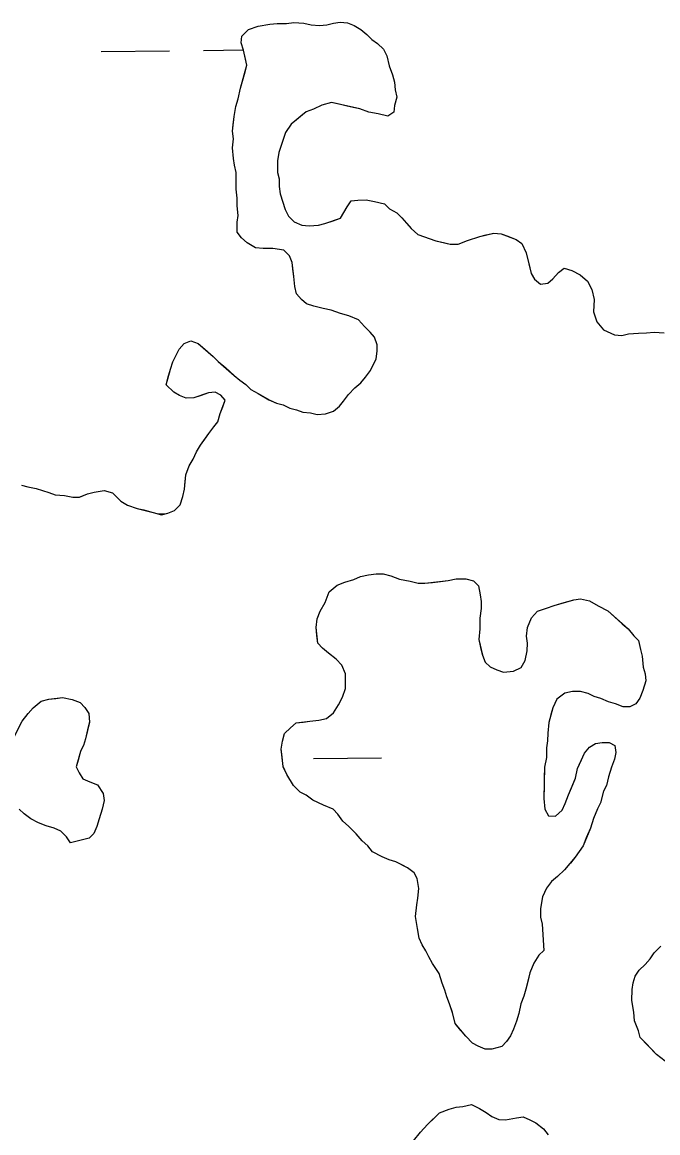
# Model space of a CAD drawing. Extents: x 3734862 to 3772949, y 391520 to 417239.
# Drawn here: x 3748626 to 3748924, y 410968 to 411489 of the extents above; entities that cross this region are included whole.
import ezdxf

# ---------------------------------------------------------------- set-up
doc = ezdxf.new("R2010")
doc.units = 0
doc.layers.add('V-TOPO-SHOR', color=7, linetype='Continuous')
doc.layers.add('V-WETL-SWMP', color=7, linetype='Continuous')

msp = doc.modelspace()

# ---------------------------------------------------------------- linework, layer by layer
at = {"layer": 'V-TOPO-SHOR'}
for points in [[(3748733.46, 411316.85), (3748736.97, 411314.94), (3748742.04, 411311.86), (3748745.54, 411310.34), (3748748.65, 411309.58), (3748751.76, 411308.04), (3748754.87, 411307.29), (3748757.98, 411306.15), (3748761.48, 411305.78), (3748764.59, 411305.02), (3748768.47, 411305.44), (3748772.34, 411306.63), (3748775.04, 411308.97), (3748776.97, 411311.31), (3748779.28, 411314.43), (3748782.36, 411317.56), (3748785.06, 411319.9), (3748787.37, 411322.63), (3748789.68, 411325.75), (3748792.36, 411331.21), (3748792.73, 411334.7), (3748792.71, 411337.8), (3748791.52, 411341.29), (3748789.57, 411343.61), (3748786.83, 411346.31), (3748784.1, 411349.39), (3748779.43, 411351.3), (3748775.54, 411352.44), (3748771.26, 411353.97), (3748767.37, 411354.72), (3748763.1, 411355.85), (3748759.6, 411357), (3748757.26, 411358.92), (3748754.91, 411361.62), (3748754.11, 411365.11), (3748753.69, 411369.77), (3748753.28, 411373.26), (3748752.88, 411376.36), (3748751.69, 411379.46), (3748748.96, 411382.15), (3748743.91, 411382.9), (3748739.25, 411382.87), (3748735.75, 411383.23), (3748731.86, 411385.54), (3748729.13, 411387.85), (3748727.17, 411390.55), (3748727.14, 411395.21), (3748727.51, 411398.32), (3748727.09, 411402.97), (3748727.06, 411406.46), (3748726.65, 411410.73), (3748726.63, 411413.84), (3748726.6, 411418.49), (3748725.8, 411421.98), (3748725.39, 411425.08), (3748724.97, 411430.12), (3748725.33, 411434.39), (3748724.92, 411437.89), (3748725.29, 411440.99), (3748725.66, 411444.88), (3748726.4, 411449.54), (3748727.54, 411453.04), (3748728.67, 411458.09), (3748730.57, 411464.7), (3748731.71, 411468.98), (3748730.91, 411472.47), (3748730.11, 411475.95), (3748728.92, 411479.44), (3748729.29, 411482.54), (3748732.38, 411485.67), (3748737.02, 411487.25), (3748742.45, 411488.06), (3748745.94, 411488.47), (3748750.21, 411488.5), (3748753.7, 411488.91), (3748758.36, 411488.55), (3748761.86, 411487.8), (3748765.74, 411487.44), (3748769.23, 411487.85), (3748772.33, 411488.64), (3748775.43, 411489.05), (3748778.93, 411488.69), (3748782.04, 411487.54), (3748785.16, 411485.62), (3748787.89, 411483.31), (3748790.23, 411481), (3748792.96, 411479.07), (3748795.7, 411476.37), (3748797.27, 411473.28), (3748798.46, 411468.63), (3748800.04, 411464.37), (3748800.84, 411460.88), (3748801.25, 411457.39), (3748802.05, 411453.91), (3748800.91, 411450.02), (3748800.54, 411446.91), (3748797.84, 411444.95), (3748793.18, 411446.09), (3748788.9, 411446.84), (3748784.62, 411448.36)], [(3748784.62, 411448.36), (3748781.51, 411449.12), (3748778.01, 411449.87), (3748774.91, 411450.63), (3748771.41, 411451.38), (3748766.76, 411450.19), (3748762.89, 411448.22), (3748759.4, 411447.04), (3748757.09, 411445.08), (3748754.77, 411443.12), (3748752.46, 411441.17), (3748749.76, 411437.27), (3748748.24, 411432.6), (3748746.72, 411427.93), (3748745.97, 411424.05), (3748746, 411418.62), (3748746.8, 411415.52), (3748746.82, 411412.02), (3748747.23, 411408.53), (3748748.42, 411405.05), (3748749.61, 411401.18), (3748751.18, 411398.08), (3748753.92, 411395.38), (3748757.42, 411393.85), (3748760.91, 411393.49), (3748765.18, 411393.9), (3748768.28, 411394.7), (3748772.15, 411395.89), (3748775.64, 411397.07), (3748777.17, 411399.8), (3748778.71, 411402.53), (3748780.63, 411405.26), (3748783.73, 411405.66), (3748787.61, 411405.69), (3748791.5, 411404.94), (3748796.16, 411403.8), (3748798.51, 411401.49), (3748802.01, 411399.57), (3748804.36, 411397.26), (3748806.7, 411394.56), (3748808.66, 411392.24), (3748811.78, 411389.54), (3748817.23, 411387.64), (3748820.34, 411386.5), (3748823.83, 411385.74), (3748826.95, 411384.98), (3748830.83, 411385.01), (3748835.09, 411386.59), (3748840.89, 411388.57), (3748843.99, 411389.36), (3748847.48, 411390.16), (3748850.98, 411389.8), (3748854.09, 411388.65), (3748857.98, 411387.12), (3748860.71, 411385.2), (3748862.68, 411380.95), (3748863.87, 411375.91), (3748865.07, 411371.26), (3748866.64, 411368.55), (3748869.37, 411366.24), (3748872.86, 411366.65), (3748875.18, 411368.61), (3748877.87, 411371.73), (3748880.58, 411373.69), (3748884.08, 411372.54), (3748887.97, 411370.63), (3748891.48, 411367.55), (3748893.45, 411363.68), (3748894.64, 411359.03), (3748894.29, 411353.21), (3748895.87, 411348.56), (3748899, 411344.7), (3748904.06, 411342.4), (3748907.56, 411342.04), (3748910.66, 411342.83), (3748915.31, 411343.25), (3748919.19, 411343.28), (3748922.68, 411343.69), (3748927.34, 411343.33)], [(3748625.86, 411271.92), (3748628.97, 411271.16), (3748632.86, 411270.41), (3748638.69, 411268.51), (3748641.8, 411267.36), (3748646.08, 411267), (3748649.96, 411266.25), (3748653.07, 411266.27), (3748656.94, 411267.85), (3748660.04, 411268.65), (3748664.69, 411269.45), (3748668.58, 411268.31), (3748672.48, 411264.46), (3748675.6, 411262.54), (3748680.27, 411261.01), (3748683.37, 411260.26), (3748687.65, 411259.12), (3748691.54, 411257.98), (3748694.64, 411258.78), (3748697.74, 411259.96), (3748700.44, 411262.7), (3748701.58, 411266.58), (3748702.33, 411270.08), (3748702.7, 411273.58), (3748703.06, 411276.68), (3748704.59, 411280.96), (3748706.51, 411284.08), (3748708.04, 411287.58), (3748709.96, 411290.7), (3748711.88, 411293.43), (3748713.8, 411296.16), (3748716.11, 411299.28), (3748718.04, 411301.62), (3748719.18, 411305.51), (3748720.32, 411308.62), (3748721.47, 411311.73), (3748719.51, 411314.05), (3748716.78, 411315.58), (3748713.68, 411315.17), (3748710.2, 411313.99), (3748706.71, 411312.8), (3748703.22, 411312.78), (3748700.11, 411313.92), (3748697.38, 411315.46), (3748693.86, 411318.93), (3748694.62, 411322.04), (3748695.76, 411326.31), (3748696.9, 411329.81), (3748698.43, 411332.93), (3748699.97, 411335.65), (3748702.28, 411338.39), (3748705.37, 411339.57), (3748708.88, 411338.43), (3748712, 411335.73), (3748715.9, 411332.27), (3748718.24, 411329.95), (3748721.76, 411326.87), (3748725.66, 411323.4), (3748728.39, 411321.09), (3748731.12, 411319.17), (3748733.46, 411316.85)], [(3748870.99, 411053.65), (3748868.67, 411051.39), (3748866.34, 411047.76), (3748864.45, 411043.21), (3748863.48, 411039.11), (3748862.52, 411035.46), (3748861.56, 411032.27), (3748860.14, 411028.63), (3748859.17, 411024.07), (3748858.21, 411020.42), (3748856.78, 411016.78), (3748855.37, 411013.6), (3748853.5, 411010.88), (3748851.19, 411008.62), (3748846.6, 411007.31), (3748843.4, 411007.35), (3748840.21, 411008.76), (3748837.49, 411010.17), (3748834.33, 411013.41), (3748832.08, 411016.19), (3748829.38, 411019.42), (3748828.07, 411024.48), (3748826.75, 411028.61), (3748825.42, 411031.83), (3748824.55, 411035.04), (3748823.22, 411038.26), (3748821.91, 411042.85), (3748818.76, 411047.47), (3748816.98, 411050.69), (3748815.64, 411053.45), (3748813.85, 411056.22), (3748812.52, 411059.44), (3748811.66, 411064.03), (3748810.82, 411069.53), (3748811.35, 411075.01), (3748811.85, 411078.2), (3748812.36, 411082.77), (3748811.51, 411087.36), (3748810.17, 411090.12), (3748807, 411092.45), (3748804.28, 411093.85), (3748801.55, 411095.26), (3748798.36, 411096.22), (3748795.18, 411097.63), (3748790.63, 411099.98), (3748788.38, 411102.75), (3748785.67, 411105.08), (3748782.96, 411108.31), (3748779.35, 411112.02), (3748776.64, 411114.34), (3748774.4, 411117.57), (3748772.14, 411119.89), (3748767.59, 411121.78), (3748762.59, 411124.13), (3748759.42, 411126.46), (3748756.69, 411127.87), (3748753.53, 411131.11), (3748750.4, 411136.18), (3748748.61, 411139.86), (3748748.22, 411144.45), (3748747.81, 411148.11), (3748748.31, 411151.76), (3748749.27, 411155.41), (3748752.05, 411158.12), (3748754.83, 411160.37), (3748758.04, 411160.78), (3748761.24, 411161.2), (3748765.37, 411161.6), (3748769.04, 411162.47), (3748772.27, 411165.17), (3748774.61, 411168.8), (3748776.48, 411172.44), (3748777.91, 411176.54), (3748777.95, 411179.74), (3748778, 411183.39), (3748776.22, 411187.54), (3748773.52, 411190.31), (3748769.89, 411193.1), (3748767.18, 411195.43), (3748764.92, 411197.74), (3748764.51, 411201.41), (3748764.1, 411205.08), (3748764.61, 411209.18), (3748766.03, 411212.83), (3748768.37, 411216.91), (3748770.27, 411221.92), (3748773.97, 411225.07), (3748777.65, 411226.4), (3748781.78, 411227.71), (3748785, 411229.05), (3748788.67, 411229.91), (3748792.34, 411230.32), (3748795.54, 411230.28), (3748799.18, 411229.32), (3748803.28, 411227.89), (3748808.3, 411226.91), (3748811.95, 411225.95), (3748815.15, 411225.91), (3748818.81, 411226.32), (3748822.48, 411226.73), (3748826.14, 411227.14)], [(3748826.14, 411227.14), (3748829.81, 411228), (3748834.39, 411227.94), (3748838.04, 411226.98), (3748840.29, 411224.66), (3748841.15, 411220.53), (3748841.57, 411217.33), (3748841.52, 411214.13), (3748841.01, 411209.56), (3748840.94, 411204.53), (3748840.42, 411199.5), (3748841.29, 411195.83), (3748842.15, 411192.16), (3748843.48, 411188.94), (3748845.74, 411186.62), (3748848.92, 411185.21), (3748852.11, 411184.26), (3748856.69, 411184.65), (3748860.37, 411186.43), (3748862.25, 411189.61), (3748863.22, 411194.17), (3748863.27, 411197.83), (3748862.85, 411201.04), (3748863.37, 411205.15), (3748865.25, 411209.7), (3748868.04, 411212.86), (3748872.17, 411214.18), (3748875.85, 411215.51), (3748880.44, 411216.82), (3748885.03, 411218.13), (3748888.24, 411218.55), (3748892.34, 411217.58), (3748896.43, 411215.24), (3748900.97, 411212.89), (3748904.14, 411210.11), (3748907.75, 411206.86), (3748910.47, 411204.53), (3748913.17, 411201.3), (3748915.43, 411198.98), (3748916.29, 411194.85), (3748917.16, 411191.64), (3748917.56, 411186.6), (3748918.43, 411183.39), (3748918.84, 411180.18), (3748917.41, 411175.63), (3748915.99, 411171.98), (3748914.12, 411169.27), (3748911.36, 411167.93), (3748908.16, 411167.97), (3748904.52, 411169.39), (3748901.33, 411170.35), (3748897.69, 411171.77), (3748894.5, 411172.72), (3748891.78, 411174.13), (3748888.13, 411175.09), (3748884.47, 411175.14), (3748880.8, 411174.28), (3748877.1, 411171.58), (3748875.22, 411167.49), (3748874.26, 411164.3), (3748873.3, 411160.65), (3748872.78, 411155.62), (3748872.73, 411151.97), (3748872.23, 411148.77), (3748872.17, 411144.2), (3748871.2, 411139.64), (3748871.13, 411134.61), (3748871.09, 411130.95), (3748871.01, 411125), (3748871.4, 411119.97), (3748873.19, 411116.74), (3748876.39, 411116.7), (3748879.63, 411119.4), (3748881.04, 411122.58), (3748882.46, 411126.68), (3748883.88, 411129.86), (3748885.77, 411134.42), (3748886.74, 411138.98), (3748888.62, 411143.07), (3748890.04, 411146.25), (3748892.36, 411148.97), (3748895.13, 411150.76), (3748898.34, 411151.17), (3748901.54, 411151.13), (3748904.26, 411149.73), (3748904.68, 411146.52), (3748904.18, 411143.32), (3748902.76, 411139.68), (3748901.33, 411135.13), (3748900.36, 411131.02), (3748898.95, 411128.3), (3748897.51, 411122.83), (3748896.1, 411120.1), (3748894.21, 411115.55), (3748892.78, 411110.99), (3748890.89, 411106.44), (3748889.47, 411102.8), (3748887.61, 411100.08), (3748885.74, 411097.36), (3748883.42, 411094.65), (3748880.63, 411091.48)], [(3748624.43, 411157.5), (3748626.3, 411161.13), (3748629.1, 411164.76), (3748631.42, 411167.47), (3748635.12, 411170.62), (3748638.79, 411171.49), (3748642, 411171.91), (3748645.2, 411172.32), (3748649.76, 411171.35), (3748653.41, 411169.93), (3748655.66, 411167.61), (3748657.46, 411164.84), (3748657.86, 411160.72), (3748656.9, 411157.08), (3748655.93, 411152.97), (3748654.97, 411149.78), (3748653.56, 411147.06), (3748652.6, 411143.41), (3748651.64, 411139.76), (3748652.98, 411137), (3748654.77, 411134.23), (3748657.95, 411132.82), (3748661.59, 411131.4), (3748664.29, 411127.25), (3748664.7, 411124.04), (3748663.73, 411119.93), (3748662.3, 411115.38), (3748661.34, 411111.73), (3748659.92, 411108.55), (3748657.61, 411106.29), (3748648.89, 411104.12)], [(3748648.89, 411104.12), (3748647.09, 411106.89), (3748644.38, 411109.67), (3748641.2, 411111.08), (3748637.55, 411112.04), (3748633.92, 411113.46), (3748630.28, 411115.34), (3748627.11, 411117.67), (3748624.85, 411119.99)], [(3748880.63, 411091.48), (3748877.39, 411088.33), (3748874.61, 411086.08), (3748872.29, 411082.9), (3748870.4, 411078.81), (3748869.42, 411073.33), (3748869.36, 411069.22), (3748870.24, 411066), (3748870.99, 411053.65)], [(3748927.94, 411001.67), (3748923.87, 411004.92), (3748921.61, 411007.24), (3748918.45, 411010.48), (3748916.2, 411012.8), (3748915.32, 411016.02), (3748913.56, 411020.61), (3748913.15, 411024.73), (3748912.31, 411030.23), (3748912.37, 411035.27), (3748912.87, 411038.46), (3748913.83, 411041.65), (3748915.7, 411044.37), (3748918.47, 411047.08), (3748920.8, 411049.79), (3748922.66, 411052.51), (3748925.91, 411055.67)], [(3748809.9, 410964.33), (3748813.16, 410968.41), (3748816.41, 410972.02), (3748819.65, 410975.18), (3748821.96, 410977.44), (3748826.56, 410979.21), (3748829.77, 410980.08), (3748832.98, 410980.5), (3748837.11, 410981.36), (3748840.74, 410979.48), (3748843.92, 410977.61), (3748846.64, 410975.74), (3748849.83, 410974.33), (3748853.03, 410974.29), (3748858.07, 410975.14), (3748861.28, 410975.55), (3748864.46, 410974.14), (3748867.19, 410972.73), (3748870.81, 410969.94), (3748873.06, 410967.17)]]:
    msp.add_lwpolyline(points, dxfattribs=at)
at = {"layer": 'V-WETL-SWMP'}
for p, q in [((3748663.33, 411475.36), (3748695.33, 411475.7)), ((3748711.33, 411475.86), (3748730.07, 411476.06)), ((3748690.16, 411258.39), (3748693.25, 411258.42)), ((3748762.84, 411143.72), (3748794.84, 411144.05))]:
    msp.add_line(p, q, dxfattribs=at)
for points in [[(3748730.11, 411475.95), (3748728.92, 411479.44), (3748729.29, 411482.54), (3748732.38, 411485.67), (3748737.02, 411487.25), (3748742.45, 411488.06), (3748745.94, 411488.47), (3748750.21, 411488.5), (3748753.7, 411488.91), (3748758.36, 411488.55), (3748761.86, 411487.8), (3748765.74, 411487.44), (3748769.23, 411487.85), (3748772.33, 411488.64), (3748775.43, 411489.05), (3748778.93, 411488.69), (3748782.04, 411487.54), (3748785.16, 411485.62), (3748787.89, 411483.31), (3748790.23, 411481), (3748792.96, 411479.07), (3748795.7, 411476.38), (3748797.27, 411473.28), (3748798.46, 411468.63), (3748800.04, 411464.37), (3748800.84, 411460.88), (3748801.25, 411457.39), (3748802.05, 411453.91), (3748800.91, 411450.02), (3748800.54, 411446.91), (3748797.84, 411444.95), (3748793.18, 411446.09), (3748788.9, 411446.84), (3748784.62, 411448.36), (3748771.41, 411451.38), (3748766.76, 411450.19), (3748762.89, 411448.22), (3748759.41, 411447.03), (3748752.46, 411441.17), (3748749.77, 411437.27), (3748746.72, 411427.93), (3748745.97, 411424.05), (3748746, 411418.62), (3748746.8, 411415.52), (3748746.82, 411412.02), (3748747.23, 411408.53), (3748749.61, 411401.17), (3748751.18, 411398.08), (3748753.92, 411395.38), (3748757.42, 411393.85), (3748760.91, 411393.49), (3748765.18, 411393.9), (3748768.28, 411394.7), (3748775.64, 411397.07), (3748778.71, 411402.53), (3748780.63, 411405.26), (3748783.73, 411405.66), (3748787.61, 411405.69), (3748791.5, 411404.94), (3748796.16, 411403.8), (3748798.51, 411401.49), (3748802.01, 411399.57), (3748804.36, 411397.26), (3748808.66, 411392.24), (3748811.78, 411389.54), (3748820.34, 411386.49), (3748826.95, 411384.98), (3748830.83, 411385.01), (3748835.08, 411386.59), (3748840.89, 411388.57), (3748847.48, 411390.16), (3748850.98, 411389.8), (3748857.98, 411387.12), (3748860.71, 411385.2), (3748862.68, 411380.95), (3748865.07, 411371.26), (3748866.64, 411368.55), (3748869.37, 411366.24), (3748872.86, 411366.65), (3748875.18, 411368.61), (3748877.87, 411371.73), (3748880.58, 411373.69), (3748884.08, 411372.54), (3748887.97, 411370.63), (3748891.48, 411367.55), (3748893.45, 411363.68), (3748894.64, 411359.03), (3748894.29, 411353.21), (3748895.87, 411348.56), (3748899, 411344.7), (3748904.06, 411342.4), (3748907.56, 411342.04), (3748910.66, 411342.83), (3748915.31, 411343.25), (3748919.19, 411343.28), (3748922.68, 411343.69), (3748927.34, 411343.33)], [(3748675.6, 411262.54), (3748680.27, 411261.01), (3748687.65, 411259.12), (3748691.54, 411257.98), (3748694.64, 411258.78), (3748697.74, 411259.96), (3748700.44, 411262.7), (3748701.58, 411266.58), (3748702.33, 411270.08), (3748703.06, 411276.68), (3748704.59, 411280.96), (3748706.51, 411284.08), (3748708.04, 411287.58), (3748709.96, 411290.7), (3748713.8, 411296.16), (3748716.11, 411299.28), (3748718.04, 411301.62), (3748719.18, 411305.51), (3748721.47, 411311.73), (3748719.51, 411314.05), (3748716.78, 411315.58), (3748713.68, 411315.17), (3748706.71, 411312.8), (3748703.22, 411312.78), (3748700.11, 411313.92), (3748697.38, 411315.46), (3748693.86, 411318.93), (3748695.76, 411326.31), (3748696.9, 411329.81), (3748698.43, 411332.93), (3748699.97, 411335.66), (3748702.28, 411338.39), (3748705.37, 411339.57), (3748708.88, 411338.43), (3748715.9, 411332.27), (3748718.24, 411329.95), (3748725.66, 411323.4), (3748728.39, 411321.09), (3748731.12, 411319.17), (3748733.46, 411316.85), (3748736.97, 411314.94), (3748742.03, 411311.86), (3748745.54, 411310.33), (3748748.65, 411309.58), (3748751.76, 411308.04), (3748754.87, 411307.29), (3748757.98, 411306.15), (3748761.48, 411305.78), (3748764.59, 411305.02), (3748768.47, 411305.44), (3748772.34, 411306.63), (3748775.04, 411308.97), (3748776.97, 411311.31), (3748779.27, 411314.43), (3748782.36, 411317.56), (3748785.06, 411319.9), (3748787.37, 411322.63), (3748789.68, 411325.75), (3748792.36, 411331.21), (3748792.73, 411334.7), (3748792.71, 411337.8), (3748791.52, 411341.29), (3748789.57, 411343.61), (3748786.83, 411346.3), (3748784.1, 411349.39), (3748779.43, 411351.3), (3748775.54, 411352.44), (3748771.26, 411353.97), (3748767.37, 411354.72), (3748763.1, 411355.85), (3748759.6, 411357), (3748757.25, 411358.92), (3748754.91, 411361.62), (3748754.11, 411365.11), (3748753.69, 411369.77), (3748752.87, 411376.36), (3748751.69, 411379.46), (3748748.96, 411382.15), (3748743.91, 411382.9), (3748739.25, 411382.87), (3748735.75, 411383.23), (3748731.86, 411385.54), (3748729.13, 411387.85), (3748727.17, 411390.55), (3748727.14, 411395.21), (3748727.51, 411398.32), (3748727.09, 411402.97), (3748727.06, 411406.46), (3748726.65, 411410.73), (3748726.6, 411418.49), (3748725.8, 411421.98), (3748725.39, 411425.08), (3748724.97, 411430.12), (3748725.33, 411434.4), (3748724.92, 411437.89), (3748725.65, 411444.88), (3748726.4, 411449.54), (3748727.54, 411453.04), (3748728.67, 411458.09), (3748731.71, 411468.98), (3748730.11, 411475.95)], [(3748625.86, 411271.92), (3748628.97, 411271.16), (3748632.86, 411270.41), (3748638.69, 411268.51), (3748641.8, 411267.36), (3748646.08, 411267), (3748649.96, 411266.25), (3748653.06, 411266.27), (3748656.94, 411267.85), (3748660.04, 411268.65), (3748664.69, 411269.45), (3748668.58, 411268.31), (3748672.48, 411264.46), (3748675.6, 411262.54)], [(3748861.56, 411032.27), (3748860.14, 411028.63), (3748859.17, 411024.07), (3748858.21, 411020.42), (3748856.79, 411016.78), (3748855.37, 411013.6), (3748853.51, 411010.88), (3748851.19, 411008.62), (3748846.6, 411007.31), (3748843.4, 411007.35), (3748840.21, 411008.76), (3748837.49, 411010.17), (3748834.33, 411013.41), (3748829.38, 411019.42), (3748828.07, 411024.47), (3748826.75, 411028.61), (3748825.42, 411031.83), (3748824.55, 411035.04), (3748823.22, 411038.26), (3748821.91, 411042.85), (3748818.76, 411047.47), (3748816.98, 411050.69), (3748815.64, 411053.45), (3748813.85, 411056.22), (3748812.52, 411059.44), (3748811.66, 411064.03), (3748810.82, 411069.53), (3748811.35, 411075.01), (3748811.85, 411078.2), (3748812.36, 411082.77), (3748811.51, 411087.36), (3748810.17, 411090.12), (3748807, 411092.45), (3748801.55, 411095.26), (3748798.36, 411096.22), (3748795.18, 411097.63), (3748790.63, 411099.98), (3748788.38, 411102.75), (3748785.67, 411105.08), (3748782.96, 411108.31), (3748779.35, 411112.02), (3748776.64, 411114.34), (3748774.4, 411117.57), (3748772.14, 411119.89), (3748767.59, 411121.78), (3748762.59, 411124.13), (3748759.42, 411126.46), (3748756.69, 411127.87), (3748753.53, 411131.11), (3748750.4, 411136.18), (3748748.61, 411139.87), (3748747.81, 411148.11), (3748748.31, 411151.76), (3748749.27, 411155.41), (3748752.05, 411158.12), (3748754.83, 411160.37), (3748761.24, 411161.2), (3748765.37, 411161.6), (3748769.04, 411162.47), (3748772.27, 411165.17), (3748774.61, 411168.8), (3748776.48, 411172.44), (3748777.91, 411176.53), (3748778, 411183.39), (3748776.22, 411187.53), (3748773.52, 411190.31), (3748769.89, 411193.11), (3748767.18, 411195.43), (3748764.92, 411197.74), (3748764.1, 411205.08), (3748764.61, 411209.18), (3748766.03, 411212.83), (3748768.38, 411216.91), (3748770.27, 411221.92), (3748773.97, 411225.07), (3748777.65, 411226.4), (3748781.78, 411227.71), (3748785, 411229.04), (3748788.67, 411229.91), (3748792.34, 411230.32), (3748795.54, 411230.28), (3748799.18, 411229.32), (3748803.28, 411227.89), (3748808.3, 411226.91), (3748811.95, 411225.95), (3748815.15, 411225.91), (3748826.14, 411227.14), (3748829.81, 411228)], [(3748829.81, 411228), (3748834.39, 411227.94), (3748838.03, 411226.98), (3748840.29, 411224.66), (3748841.15, 411220.54), (3748841.57, 411217.33), (3748841.52, 411214.13), (3748841.01, 411209.56), (3748840.94, 411204.53), (3748840.42, 411199.5), (3748842.15, 411192.16), (3748843.48, 411188.94), (3748845.74, 411186.63), (3748848.92, 411185.21), (3748852.11, 411184.26), (3748856.69, 411184.65), (3748860.38, 411186.43), (3748862.25, 411189.61), (3748863.22, 411194.17), (3748863.27, 411197.83), (3748862.85, 411201.04), (3748863.36, 411205.15), (3748865.25, 411209.7), (3748868.04, 411212.86), (3748872.17, 411214.18), (3748875.85, 411215.51), (3748885.03, 411218.13), (3748888.24, 411218.55), (3748892.34, 411217.58), (3748896.43, 411215.24), (3748900.97, 411212.89), (3748910.47, 411204.53), (3748913.17, 411201.3), (3748915.43, 411198.98), (3748916.29, 411194.85), (3748917.16, 411191.64), (3748917.55, 411186.6), (3748918.43, 411183.39), (3748918.84, 411180.18), (3748917.41, 411175.63), (3748915.99, 411171.98), (3748914.12, 411169.27), (3748911.36, 411167.93), (3748908.16, 411167.97), (3748904.52, 411169.39), (3748901.33, 411170.35), (3748897.69, 411171.77), (3748894.5, 411172.72), (3748891.78, 411174.13), (3748888.13, 411175.09), (3748884.47, 411175.14), (3748880.8, 411174.28), (3748877.1, 411171.58), (3748875.22, 411167.49), (3748873.3, 411160.65), (3748872.78, 411155.62), (3748872.73, 411151.97), (3748872.23, 411148.77), (3748872.17, 411144.2), (3748871.2, 411139.64), (3748871.01, 411125), (3748871.4, 411119.97), (3748873.19, 411116.74), (3748876.39, 411116.7), (3748879.62, 411119.4), (3748881.04, 411122.58), (3748882.46, 411126.68), (3748885.77, 411134.42), (3748886.74, 411138.98), (3748890.04, 411146.25), (3748892.36, 411148.97), (3748895.13, 411150.76), (3748898.34, 411151.17), (3748901.54, 411151.13), (3748904.26, 411149.73), (3748904.68, 411146.52), (3748904.18, 411143.32), (3748902.76, 411139.68), (3748901.33, 411135.13), (3748900.36, 411131.02), (3748898.95, 411128.3), (3748897.51, 411122.83), (3748896.1, 411120.1), (3748894.21, 411115.55), (3748892.78, 411110.99), (3748889.47, 411102.8), (3748885.74, 411097.36), (3748880.63, 411091.48), (3748877.39, 411088.33), (3748874.62, 411086.07), (3748872.29, 411082.9), (3748870.4, 411078.81), (3748869.42, 411073.33), (3748869.36, 411069.22), (3748870.24, 411066.01), (3748870.99, 411053.65), (3748868.67, 411051.39), (3748866.34, 411047.76), (3748864.45, 411043.21), (3748862.52, 411035.46), (3748861.56, 411032.27)], [(3748622.55, 411153.86), (3748626.3, 411161.13), (3748629.1, 411164.76), (3748631.42, 411167.47), (3748635.12, 411170.62), (3748638.79, 411171.49), (3748645.2, 411172.32), (3748649.77, 411171.35), (3748653.41, 411169.93), (3748655.66, 411167.61), (3748657.46, 411164.84), (3748657.86, 411160.72), (3748655.93, 411152.97), (3748654.97, 411149.78), (3748653.56, 411147.05), (3748651.64, 411139.76), (3748652.98, 411137), (3748654.77, 411134.23), (3748657.95, 411132.82), (3748661.59, 411131.4), (3748664.28, 411127.25), (3748664.7, 411124.04), (3748663.73, 411119.93), (3748662.3, 411115.38), (3748661.34, 411111.73), (3748659.92, 411108.55), (3748657.61, 411106.29), (3748648.89, 411104.12), (3748647.09, 411106.89), (3748644.39, 411109.67), (3748641.2, 411111.08), (3748637.56, 411112.04), (3748633.91, 411113.46), (3748630.28, 411115.34), (3748627.11, 411117.67), (3748624.85, 411119.98)], [(3748927.95, 411001.67), (3748923.87, 411004.92), (3748916.2, 411012.8), (3748915.33, 411016.02), (3748913.56, 411020.61), (3748913.15, 411024.73), (3748912.31, 411030.23), (3748912.37, 411035.27), (3748912.87, 411038.46), (3748913.83, 411041.65), (3748915.7, 411044.37), (3748918.48, 411047.08), (3748920.8, 411049.79), (3748922.66, 411052.51), (3748925.91, 411055.67)], [(3748809.9, 410964.33), (3748813.16, 410968.41), (3748816.41, 410972.02), (3748821.96, 410977.44), (3748826.56, 410979.21), (3748829.77, 410980.08), (3748832.98, 410980.5), (3748837.11, 410981.36), (3748840.75, 410979.48), (3748843.92, 410977.61), (3748846.64, 410975.74), (3748849.83, 410974.33), (3748853.03, 410974.29), (3748858.07, 410975.14), (3748861.28, 410975.55), (3748864.46, 410974.14), (3748867.19, 410972.73), (3748870.81, 410969.94), (3748873.06, 410967.17)]]:
    msp.add_lwpolyline(points, dxfattribs=at)

doc.saveas('drawing.dxf')
